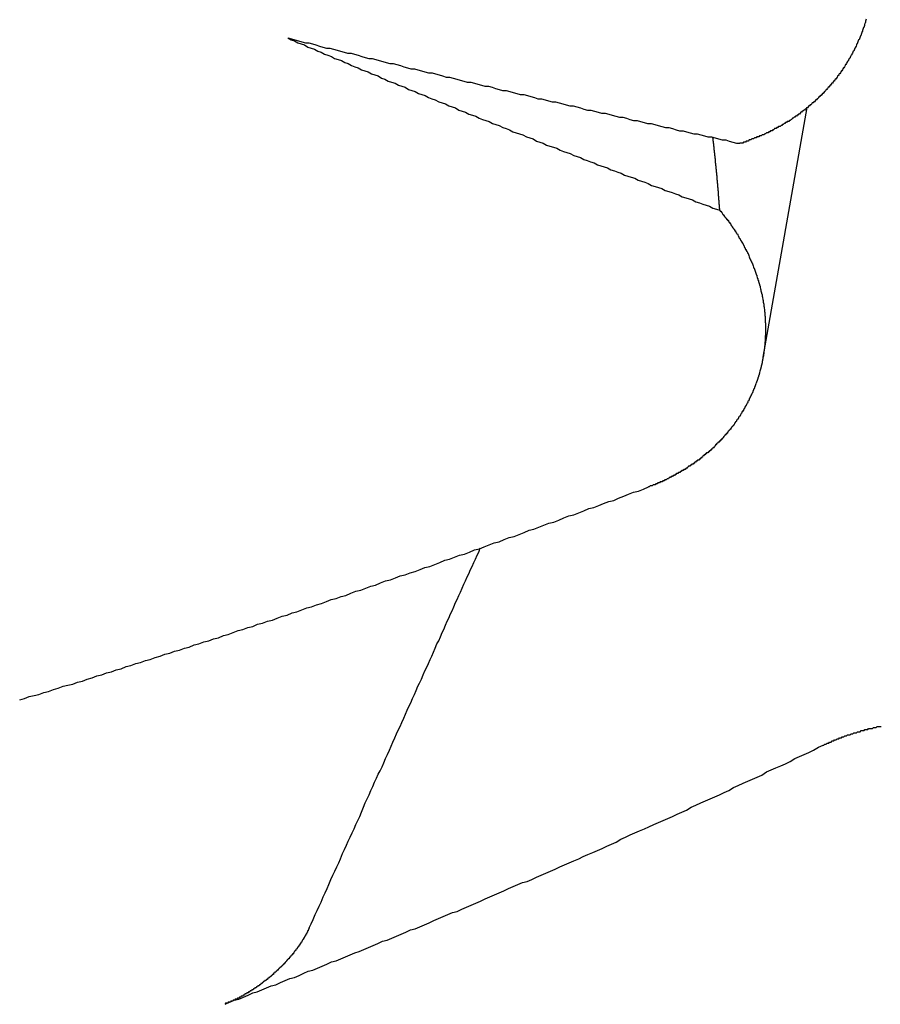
# Model space of a CAD drawing. Extents: x 1107 to 4046, y 937 to 3355.
# Tile 362 of 656: x 2135.299 to 2136.133, y 2668.244 to 2669.198. Entities that reach past the tile are written whole.
import ezdxf

# ---------------------------------------------------------------- set-up
doc = ezdxf.new("R2010")
doc.units = 0
doc.layers.add('KF_VIDA_L___C_REAR', color=7, linetype='CONTINUOUS')

# ---------------------------------------------------------------- blocks, each defined once
blk = doc.blocks.new('KF_VIDA_L___C_REAR')
at = {"layer": 'KF_VIDA_L___C_REAR'}
blk.add_line((-50.959545, 979.657721), (-50.916778, 979.899313), dxfattribs=at)
for points in [[(-50.8597, 979.985, 0), (-50.8599, 979.984, 0), (-50.8602, 979.983, 0), (-50.8604, 979.982, 0), (-50.8607, 979.981, 0), (-50.8609, 979.981, 0), (-50.8612, 979.98, 0), (-50.8614, 979.979, 0), (-50.8617, 979.978, 0), (-50.862, 979.977, 0), (-50.8623, 979.977, 0), (-50.8625, 979.976, 0), (-50.8628, 979.975, 0), (-50.8631, 979.974, 0), (-50.8634, 979.973, 0), (-50.8637, 979.973, 0), (-50.864, 979.972, 0), (-50.8643, 979.971, 0), (-50.8647, 979.97, 0), (-50.865, 979.969, 0), (-50.8653, 979.969, 0), (-50.8656, 979.968, 0), (-50.8659, 979.967, 0), (-50.8663, 979.966, 0), (-50.8666, 979.965, 0), (-50.867, 979.965, 0), (-50.8673, 979.964, 0), (-50.8677, 979.963, 0), (-50.868, 979.962, 0), (-50.8684, 979.961, 0), (-50.8688, 979.961, 0), (-50.8691, 979.96, 0), (-50.8695, 979.959, 0), (-50.8699, 979.958, 0), (-50.8703, 979.957, 0), (-50.8706, 979.957, 0), (-50.871, 979.956, 0), (-50.8714, 979.955, 0), (-50.8718, 979.954, 0), (-50.8722, 979.954, 0), (-50.8727, 979.953, 0), (-50.8731, 979.952, 0), (-50.8735, 979.951, 0), (-50.8739, 979.95, 0), (-50.8743, 979.95, 0), (-50.8748, 979.949, 0), (-50.8752, 979.948, 0), (-50.8756, 979.947, 0), (-50.8761, 979.947, 0), (-50.8765, 979.946, 0), (-50.877, 979.945, 0), (-50.8774, 979.944, 0), (-50.8779, 979.944, 0), (-50.8783, 979.943, 0), (-50.8788, 979.942, 0), (-50.8793, 979.941, 0), (-50.8798, 979.941, 0), (-50.8802, 979.94, 0), (-50.8807, 979.939, 0), (-50.8812, 979.938, 0), (-50.8817, 979.938, 0), (-50.8822, 979.937, 0), (-50.8827, 979.936, 0), (-50.8832, 979.935, 0), (-50.8837, 979.935, 0), (-50.8842, 979.934, 0), (-50.8847, 979.933, 0), (-50.8853, 979.932, 0), (-50.8858, 979.932, 0), (-50.8863, 979.931, 0), (-50.8869, 979.93, 0), (-50.8874, 979.93, 0), (-50.8879, 979.929, 0), (-50.8885, 979.928, 0), (-50.889, 979.927, 0), (-50.8896, 979.927, 0), (-50.8901, 979.926, 0), (-50.8907, 979.925, 0), (-50.8913, 979.925, 0), (-50.8918, 979.924, 0), (-50.8924, 979.923, 0), (-50.893, 979.923, 0), (-50.8936, 979.922, 0), (-50.8941, 979.921, 0), (-50.8947, 979.921, 0), (-50.8953, 979.92, 0), (-50.8959, 979.919, 0), (-50.8965, 979.919, 0), (-50.8971, 979.918, 0), (-50.8977, 979.917, 0), (-50.8983, 979.917, 0), (-50.8989, 979.916, 0), (-50.8996, 979.915, 0), (-50.9002, 979.915, 0), (-50.9008, 979.914, 0), (-50.9014, 979.913, 0), (-50.9021, 979.913, 0), (-50.9027, 979.912, 0), (-50.9033, 979.911, 0), (-50.904, 979.911, 0), (-50.9046, 979.91, 0), (-50.9053, 979.91, 0), (-50.9059, 979.909, 0), (-50.9066, 979.908, 0), (-50.9072, 979.908, 0), (-50.9079, 979.907, 0), (-50.9085, 979.907, 0), (-50.9092, 979.906, 0), (-50.9099, 979.905, 0), (-50.9105, 979.905, 0), (-50.9112, 979.904, 0), (-50.9119, 979.904, 0), (-50.9125, 979.903, 0), (-50.9132, 979.902, 0), (-50.9139, 979.902, 0), (-50.9146, 979.901, 0), (-50.9153, 979.901, 0), (-50.916, 979.9, 0), (-50.9167, 979.899, 0), (-50.9174, 979.899, 0), (-50.9181, 979.898, 0), (-50.9188, 979.898, 0), (-50.9195, 979.897, 0), (-50.9202, 979.897, 0), (-50.9209, 979.896, 0), (-50.9216, 979.896, 0), (-50.9223, 979.895, 0), (-50.923, 979.895, 0), (-50.9237, 979.894, 0), (-50.9244, 979.893, 0), (-50.9252, 979.893, 0), (-50.9259, 979.892, 0), (-50.9266, 979.892, 0), (-50.9273, 979.891, 0), (-50.9281, 979.891, 0), (-50.9288, 979.89, 0), (-50.9295, 979.89, 0), (-50.9303, 979.889, 0), (-50.931, 979.889, 0), (-50.9317, 979.888, 0), (-50.9325, 979.888, 0), (-50.9332, 979.887, 0), (-50.934, 979.887, 0), (-50.9347, 979.886, 0), (-50.9355, 979.886, 0), (-50.9362, 979.886, 0), (-50.937, 979.885, 0), (-50.9377, 979.885, 0), (-50.9385, 979.884, 0), (-50.9392, 979.884, 0), (-50.94, 979.883, 0), (-50.9407, 979.883, 0), (-50.9415, 979.882, 0), (-50.9422, 979.882, 0), (-50.943, 979.881, 0), (-50.9438, 979.881, 0), (-50.9445, 979.881, 0), (-50.9453, 979.88, 0), (-50.9461, 979.88, 0), (-50.9468, 979.879, 0), (-50.9476, 979.879, 0), (-50.9484, 979.879, 0), (-50.9492, 979.878, 0), (-50.95, 979.878, 0), (-50.9507, 979.877, 0), (-50.9515, 979.877, 0), (-50.9523, 979.877, 0), (-50.9531, 979.876, 0), (-50.9539, 979.876, 0), (-50.9547, 979.875, 0), (-50.9555, 979.875, 0), (-50.9564, 979.875, 0), (-50.9572, 979.874, 0), (-50.958, 979.874, 0), (-50.9588, 979.873, 0), (-50.9596, 979.873, 0), (-50.9605, 979.873, 0), (-50.9613, 979.872, 0), (-50.9621, 979.872, 0), (-50.9629, 979.872, 0), (-50.9638, 979.871, 0), (-50.9646, 979.871, 0), (-50.9655, 979.871, 0), (-50.9663, 979.87, 0), (-50.9672, 979.87, 0), (-50.968, 979.87, 0), (-50.9689, 979.869, 0), (-50.9697, 979.869, 0), (-50.9706, 979.869, 0), (-50.9715, 979.868, 0), (-50.9723, 979.868, 0), (-50.9732, 979.868, 0), (-50.9741, 979.867, 0), (-50.9749, 979.867, 0), (-50.9758, 979.867, 0), (-50.9767, 979.866, 0), (-50.9776, 979.866, 0), (-50.9784, 979.866, 0), (-50.9793, 979.865, 0), (-50.9802, 979.865, 0), (-50.9811, 979.865, 0), (-50.982, 979.865, 0)], [(-51.4199, 979.967, 0), (-51.4166, 979.965, 0), (-51.4134, 979.964, 0), (-51.4102, 979.962, 0), (-51.4069, 979.961, 0), (-51.4037, 979.96, 0), (-51.4005, 979.958, 0), (-51.3972, 979.957, 0), (-51.394, 979.956, 0), (-51.3908, 979.954, 0), (-51.3875, 979.953, 0), (-51.3843, 979.951, 0), (-51.3811, 979.95, 0), (-51.3778, 979.949, 0), (-51.3746, 979.947, 0), (-51.3713, 979.946, 0), (-51.3681, 979.945, 0), (-51.3648, 979.943, 0), (-51.3616, 979.942, 0), (-51.3584, 979.94, 0), (-51.3551, 979.939, 0), (-51.3519, 979.938, 0), (-51.3486, 979.936, 0), (-51.3454, 979.935, 0), (-51.3421, 979.934, 0), (-51.3389, 979.932, 0), (-51.3356, 979.931, 0), (-51.3324, 979.93, 0), (-51.3291, 979.928, 0), (-51.3259, 979.927, 0), (-51.3226, 979.925, 0), (-51.3194, 979.924, 0), (-51.3161, 979.923, 0), (-51.3129, 979.921, 0), (-51.3096, 979.92, 0), (-51.3064, 979.919, 0), (-51.3031, 979.917, 0), (-51.2999, 979.916, 0), (-51.2966, 979.915, 0), (-51.2934, 979.913, 0), (-51.2901, 979.912, 0), (-51.2869, 979.911, 0), (-51.2836, 979.909, 0), (-51.2803, 979.908, 0), (-51.2771, 979.907, 0), (-51.2738, 979.905, 0), (-51.2706, 979.904, 0), (-51.2673, 979.903, 0), (-51.264, 979.901, 0), (-51.2608, 979.9, 0), (-51.2575, 979.899, 0), (-51.2543, 979.897, 0), (-51.251, 979.896, 0), (-51.2477, 979.895, 0), (-51.2445, 979.893, 0), (-51.2412, 979.892, 0), (-51.2379, 979.891, 0), (-51.2347, 979.889, 0), (-51.2314, 979.888, 0), (-51.2281, 979.887, 0), (-51.2249, 979.886, 0), (-51.2216, 979.884, 0), (-51.2183, 979.883, 0), (-51.2151, 979.882, 0), (-51.2118, 979.88, 0), (-51.2085, 979.879, 0), (-51.2053, 979.878, 0), (-51.202, 979.876, 0), (-51.1987, 979.875, 0), (-51.1955, 979.874, 0), (-51.1922, 979.873, 0), (-51.1889, 979.871, 0), (-51.1856, 979.87, 0), (-51.1824, 979.869, 0), (-51.1791, 979.867, 0), (-51.1758, 979.866, 0), (-51.1725, 979.865, 0), (-51.1693, 979.863, 0), (-51.166, 979.862, 0), (-51.1627, 979.861, 0), (-51.1594, 979.86, 0), (-51.1562, 979.858, 0), (-51.1529, 979.857, 0), (-51.1496, 979.856, 0), (-51.1463, 979.855, 0), (-51.143, 979.853, 0), (-51.1398, 979.852, 0), (-51.1365, 979.851, 0), (-51.1332, 979.849, 0), (-51.1299, 979.848, 0), (-51.1266, 979.847, 0), (-51.1233, 979.846, 0), (-51.1201, 979.844, 0), (-51.1168, 979.843, 0), (-51.1135, 979.842, 0), (-51.1102, 979.841, 0), (-51.1069, 979.839, 0), (-51.1036, 979.838, 0), (-51.1004, 979.837, 0), (-51.0971, 979.836, 0), (-51.0938, 979.834, 0), (-51.0905, 979.833, 0), (-51.0872, 979.832, 0), (-51.0839, 979.831, 0), (-51.0806, 979.829, 0), (-51.0773, 979.828, 0), (-51.074, 979.827, 0), (-51.0708, 979.826, 0), (-51.0675, 979.824, 0), (-51.0642, 979.823, 0), (-51.0609, 979.822, 0), (-51.0576, 979.821, 0), (-51.0543, 979.819, 0), (-51.051, 979.818, 0), (-51.0477, 979.817, 0), (-51.0444, 979.816, 0), (-51.0411, 979.815, 0), (-51.0378, 979.813, 0), (-51.0345, 979.812, 0), (-51.0312, 979.811, 0), (-51.0279, 979.81, 0), (-51.0246, 979.808, 0), (-51.0213, 979.807, 0), (-51.018, 979.806, 0), (-51.0147, 979.805, 0), (-51.0114, 979.804, 0), (-51.0081, 979.802, 0), (-51.0048, 979.801, 0), (-51.0015, 979.8, 0)], [(-51.4199, 979.967, 0), (-51.4165, 979.966, 0), (-51.4131, 979.965, 0), (-51.4097, 979.964, 0), (-51.4063, 979.963, 0), (-51.4029, 979.962, 0), (-51.3995, 979.962, 0), (-51.3961, 979.961, 0), (-51.3927, 979.96, 0), (-51.3893, 979.959, 0), (-51.3859, 979.958, 0), (-51.3825, 979.957, 0), (-51.3791, 979.957, 0), (-51.3757, 979.956, 0), (-51.3723, 979.955, 0), (-51.3689, 979.954, 0), (-51.3655, 979.953, 0), (-51.3621, 979.952, 0), (-51.3587, 979.952, 0), (-51.3553, 979.951, 0), (-51.3518, 979.95, 0), (-51.3484, 979.949, 0), (-51.345, 979.948, 0), (-51.3416, 979.947, 0), (-51.3382, 979.947, 0), (-51.3348, 979.946, 0), (-51.3314, 979.945, 0), (-51.328, 979.944, 0), (-51.3246, 979.943, 0), (-51.3212, 979.942, 0), (-51.3178, 979.942, 0), (-51.3144, 979.941, 0), (-51.3109, 979.94, 0), (-51.3075, 979.939, 0), (-51.3041, 979.938, 0), (-51.3007, 979.937, 0), (-51.2973, 979.937, 0), (-51.2939, 979.936, 0), (-51.2905, 979.935, 0), (-51.2871, 979.934, 0), (-51.2836, 979.933, 0), (-51.2802, 979.933, 0), (-51.2768, 979.932, 0), (-51.2734, 979.931, 0), (-51.27, 979.93, 0), (-51.2666, 979.929, 0), (-51.2632, 979.929, 0), (-51.2597, 979.928, 0), (-51.2563, 979.927, 0), (-51.2529, 979.926, 0), (-51.2495, 979.925, 0), (-51.2461, 979.924, 0), (-51.2427, 979.924, 0), (-51.2392, 979.923, 0), (-51.2358, 979.922, 0), (-51.2324, 979.921, 0), (-51.229, 979.92, 0), (-51.2256, 979.92, 0), (-51.2221, 979.919, 0), (-51.2187, 979.918, 0), (-51.2153, 979.917, 0), (-51.2119, 979.916, 0), (-51.2085, 979.916, 0), (-51.205, 979.915, 0), (-51.2016, 979.914, 0), (-51.1982, 979.913, 0), (-51.1948, 979.912, 0), (-51.1913, 979.912, 0), (-51.1879, 979.911, 0), (-51.1845, 979.91, 0), (-51.1811, 979.909, 0), (-51.1777, 979.908, 0), (-51.1742, 979.908, 0), (-51.1708, 979.907, 0), (-51.1674, 979.906, 0), (-51.164, 979.905, 0), (-51.1605, 979.905, 0), (-51.1571, 979.904, 0), (-51.1537, 979.903, 0), (-51.1502, 979.902, 0), (-51.1468, 979.901, 0), (-51.1434, 979.901, 0), (-51.14, 979.9, 0), (-51.1365, 979.899, 0), (-51.1331, 979.898, 0), (-51.1297, 979.897, 0), (-51.1263, 979.897, 0), (-51.1228, 979.896, 0), (-51.1194, 979.895, 0), (-51.116, 979.894, 0), (-51.1125, 979.894, 0), (-51.1091, 979.893, 0), (-51.1057, 979.892, 0), (-51.1022, 979.891, 0), (-51.0988, 979.89, 0), (-51.0954, 979.89, 0), (-51.092, 979.889, 0), (-51.0885, 979.888, 0), (-51.0851, 979.887, 0), (-51.0817, 979.887, 0), (-51.0782, 979.886, 0), (-51.0748, 979.885, 0), (-51.0714, 979.884, 0), (-51.0679, 979.884, 0), (-51.0645, 979.883, 0), (-51.0611, 979.882, 0), (-51.0576, 979.881, 0), (-51.0542, 979.88, 0), (-51.0508, 979.88, 0), (-51.0473, 979.879, 0), (-51.0439, 979.878, 0), (-51.0404, 979.877, 0), (-51.037, 979.877, 0), (-51.0336, 979.876, 0), (-51.0301, 979.875, 0), (-51.0267, 979.874, 0), (-51.0233, 979.874, 0), (-51.0198, 979.873, 0), (-51.0164, 979.872, 0), (-51.013, 979.871, 0), (-51.0095, 979.871, 0), (-51.0061, 979.87, 0), (-51.0026, 979.869, 0), (-50.9992, 979.868, 0), (-50.9958, 979.868, 0), (-50.9923, 979.867, 0), (-50.9889, 979.866, 0), (-50.9854, 979.865, 0), (-50.982, 979.865, 0)], [(-51.0015, 979.8, 0), (-51.0016, 979.801, 0), (-51.0016, 979.801, 0), (-51.0017, 979.802, 0), (-51.0017, 979.802, 0), (-51.0018, 979.803, 0), (-51.0018, 979.803, 0), (-51.0018, 979.804, 0), (-51.0019, 979.805, 0), (-51.0019, 979.805, 0), (-51.002, 979.806, 0), (-51.002, 979.806, 0), (-51.002, 979.807, 0), (-51.0021, 979.807, 0), (-51.0021, 979.808, 0), (-51.0022, 979.809, 0), (-51.0022, 979.809, 0), (-51.0023, 979.81, 0), (-51.0023, 979.81, 0), (-51.0023, 979.811, 0), (-51.0024, 979.811, 0), (-51.0024, 979.812, 0), (-51.0025, 979.813, 0), (-51.0025, 979.813, 0), (-51.0026, 979.814, 0), (-51.0026, 979.814, 0), (-51.0027, 979.815, 0), (-51.0027, 979.815, 0), (-51.0027, 979.816, 0), (-51.0028, 979.817, 0), (-51.0028, 979.817, 0), (-51.0029, 979.818, 0), (-51.0029, 979.818, 0), (-51.003, 979.819, 0), (-51.003, 979.819, 0), (-51.0031, 979.82, 0), (-51.0031, 979.82, 0), (-51.0032, 979.821, 0), (-51.0032, 979.822, 0), (-51.0033, 979.822, 0), (-51.0033, 979.823, 0), (-51.0034, 979.823, 0), (-51.0034, 979.824, 0), (-51.0035, 979.824, 0), (-51.0035, 979.825, 0), (-51.0035, 979.826, 0), (-51.0036, 979.826, 0), (-51.0036, 979.827, 0), (-51.0037, 979.827, 0), (-51.0037, 979.828, 0), (-51.0038, 979.828, 0), (-51.0038, 979.829, 0), (-51.0039, 979.829, 0), (-51.0039, 979.83, 0), (-51.004, 979.831, 0), (-51.004, 979.831, 0), (-51.0041, 979.832, 0), (-51.0041, 979.832, 0), (-51.0042, 979.833, 0), (-51.0042, 979.833, 0), (-51.0043, 979.834, 0), (-51.0043, 979.834, 0), (-51.0044, 979.835, 0), (-51.0044, 979.835, 0), (-51.0045, 979.836, 0), (-51.0046, 979.837, 0), (-51.0046, 979.837, 0), (-51.0047, 979.838, 0), (-51.0047, 979.838, 0), (-51.0048, 979.839, 0), (-51.0048, 979.839, 0), (-51.0049, 979.84, 0), (-51.0049, 979.84, 0), (-51.005, 979.841, 0), (-51.005, 979.842, 0), (-51.0051, 979.842, 0), (-51.0051, 979.843, 0), (-51.0052, 979.843, 0), (-51.0052, 979.844, 0), (-51.0053, 979.844, 0), (-51.0053, 979.845, 0), (-51.0054, 979.845, 0), (-51.0055, 979.846, 0), (-51.0055, 979.846, 0), (-51.0056, 979.847, 0), (-51.0056, 979.847, 0), (-51.0057, 979.848, 0), (-51.0057, 979.849, 0), (-51.0058, 979.849, 0), (-51.0058, 979.85, 0), (-51.0059, 979.85, 0), (-51.006, 979.851, 0), (-51.006, 979.851, 0), (-51.0061, 979.852, 0), (-51.0061, 979.852, 0), (-51.0062, 979.853, 0), (-51.0062, 979.853, 0), (-51.0063, 979.854, 0), (-51.0064, 979.854, 0), (-51.0064, 979.855, 0), (-51.0065, 979.856, 0), (-51.0065, 979.856, 0), (-51.0066, 979.857, 0), (-51.0066, 979.857, 0), (-51.0067, 979.858, 0), (-51.0068, 979.858, 0), (-51.0068, 979.859, 0), (-51.0069, 979.859, 0), (-51.0069, 979.86, 0), (-51.007, 979.86, 0), (-51.0071, 979.861, 0), (-51.0071, 979.861, 0), (-51.0072, 979.862, 0), (-51.0072, 979.862, 0), (-51.0073, 979.863, 0), (-51.0074, 979.864, 0), (-51.0074, 979.864, 0), (-51.0075, 979.865, 0), (-51.0075, 979.865, 0), (-51.0076, 979.866, 0), (-51.0077, 979.866, 0), (-51.0077, 979.867, 0), (-51.0078, 979.867, 0), (-51.0079, 979.868, 0), (-51.0079, 979.868, 0), (-51.008, 979.869, 0), (-51.008, 979.869, 0), (-51.0081, 979.87, 0), (-51.0082, 979.87, 0)], [(-51.0015, 979.8, 0), (-51.001, 979.799, 0), (-51.0005, 979.799, 0), (-51, 979.798, 0), (-50.9995, 979.798, 0), (-50.9991, 979.797, 0), (-50.9986, 979.796, 0), (-50.9981, 979.796, 0), (-50.9976, 979.795, 0), (-50.9971, 979.794, 0), (-50.9966, 979.794, 0), (-50.9962, 979.793, 0), (-50.9957, 979.793, 0), (-50.9952, 979.792, 0), (-50.9948, 979.791, 0), (-50.9943, 979.791, 0), (-50.9938, 979.79, 0), (-50.9934, 979.79, 0), (-50.9929, 979.789, 0), (-50.9925, 979.788, 0), (-50.992, 979.788, 0), (-50.9916, 979.787, 0), (-50.9911, 979.787, 0), (-50.9907, 979.786, 0), (-50.9903, 979.785, 0), (-50.9898, 979.785, 0), (-50.9894, 979.784, 0), (-50.989, 979.783, 0), (-50.9886, 979.783, 0), (-50.9881, 979.782, 0), (-50.9877, 979.782, 0), (-50.9873, 979.781, 0), (-50.9869, 979.78, 0), (-50.9865, 979.78, 0), (-50.9861, 979.779, 0), (-50.9857, 979.778, 0), (-50.9853, 979.778, 0), (-50.9849, 979.777, 0), (-50.9845, 979.777, 0), (-50.9841, 979.776, 0), (-50.9837, 979.775, 0), (-50.9833, 979.775, 0), (-50.983, 979.774, 0), (-50.9826, 979.773, 0), (-50.9822, 979.773, 0), (-50.9818, 979.772, 0), (-50.9814, 979.771, 0), (-50.9811, 979.771, 0), (-50.9807, 979.77, 0), (-50.9803, 979.769, 0), (-50.98, 979.769, 0), (-50.9796, 979.768, 0), (-50.9792, 979.768, 0), (-50.9789, 979.767, 0), (-50.9785, 979.766, 0), (-50.9782, 979.766, 0), (-50.9778, 979.765, 0), (-50.9775, 979.764, 0), (-50.9771, 979.764, 0), (-50.9768, 979.763, 0), (-50.9765, 979.762, 0), (-50.9761, 979.762, 0), (-50.9758, 979.761, 0), (-50.9754, 979.76, 0), (-50.9751, 979.76, 0), (-50.9748, 979.759, 0), (-50.9745, 979.758, 0), (-50.9741, 979.758, 0), (-50.9738, 979.757, 0), (-50.9735, 979.756, 0), (-50.9732, 979.755, 0), (-50.9729, 979.755, 0), (-50.9726, 979.754, 0), (-50.9723, 979.753, 0), (-50.972, 979.753, 0), (-50.9717, 979.752, 0), (-50.9714, 979.751, 0), (-50.9711, 979.751, 0), (-50.9708, 979.75, 0), (-50.9705, 979.749, 0), (-50.9702, 979.749, 0), (-50.9699, 979.748, 0), (-50.9696, 979.747, 0), (-50.9693, 979.746, 0), (-50.9691, 979.746, 0), (-50.9688, 979.745, 0), (-50.9685, 979.744, 0), (-50.9682, 979.744, 0), (-50.968, 979.743, 0), (-50.9677, 979.742, 0), (-50.9675, 979.742, 0), (-50.9672, 979.741, 0), (-50.967, 979.74, 0), (-50.9667, 979.739, 0), (-50.9665, 979.739, 0), (-50.9662, 979.738, 0), (-50.966, 979.737, 0), (-50.9657, 979.737, 0), (-50.9655, 979.736, 0), (-50.9653, 979.735, 0), (-50.965, 979.734, 0), (-50.9648, 979.734, 0), (-50.9646, 979.733, 0), (-50.9644, 979.732, 0), (-50.9641, 979.732, 0), (-50.9639, 979.731, 0), (-50.9637, 979.73, 0), (-50.9635, 979.729, 0), (-50.9633, 979.729, 0), (-50.9631, 979.728, 0), (-50.9629, 979.727, 0), (-50.9627, 979.727, 0), (-50.9625, 979.726, 0), (-50.9623, 979.725, 0), (-50.9622, 979.724, 0), (-50.962, 979.724, 0), (-50.9618, 979.723, 0), (-50.9616, 979.722, 0), (-50.9614, 979.721, 0), (-50.9613, 979.721, 0), (-50.9611, 979.72, 0), (-50.961, 979.719, 0), (-50.9608, 979.719, 0), (-50.9606, 979.718, 0), (-50.9605, 979.717, 0), (-50.9603, 979.716, 0), (-50.9602, 979.716, 0), (-50.9601, 979.715, 0), (-50.9599, 979.714, 0), (-50.9598, 979.713, 0), (-50.9596, 979.713, 0), (-50.9595, 979.712, 0), (-50.9594, 979.711, 0), (-50.9593, 979.71, 0), (-50.9592, 979.71, 0), (-50.959, 979.709, 0), (-50.9589, 979.708, 0), (-50.9588, 979.708, 0), (-50.9587, 979.707, 0), (-50.9586, 979.706, 0), (-50.9585, 979.705, 0), (-50.9584, 979.705, 0), (-50.9583, 979.704, 0), (-50.9583, 979.703, 0), (-50.9582, 979.702, 0), (-50.9581, 979.702, 0), (-50.958, 979.701, 0), (-50.958, 979.7, 0), (-50.9579, 979.699, 0), (-50.9578, 979.699, 0), (-50.9578, 979.698, 0), (-50.9577, 979.697, 0), (-50.9576, 979.697, 0), (-50.9576, 979.696, 0), (-50.9575, 979.695, 0), (-50.9575, 979.694, 0), (-50.9575, 979.694, 0), (-50.9574, 979.693, 0), (-50.9574, 979.692, 0), (-50.9574, 979.691, 0), (-50.9573, 979.691, 0), (-50.9573, 979.69, 0), (-50.9573, 979.689, 0), (-50.9573, 979.688, 0), (-50.9573, 979.688, 0), (-50.9572, 979.687, 0), (-50.9572, 979.686, 0), (-50.9572, 979.686, 0), (-50.9572, 979.685, 0), (-50.9572, 979.684, 0), (-50.9572, 979.683, 0), (-50.9572, 979.683, 0), (-50.9573, 979.682, 0), (-50.9573, 979.681, 0), (-50.9573, 979.681, 0), (-50.9573, 979.68, 0), (-50.9573, 979.679, 0), (-50.9574, 979.678, 0), (-50.9574, 979.678, 0), (-50.9574, 979.677, 0), (-50.9575, 979.676, 0), (-50.9575, 979.675, 0), (-50.9576, 979.675, 0), (-50.9576, 979.674, 0), (-50.9577, 979.673, 0), (-50.9577, 979.673, 0), (-50.9578, 979.672, 0), (-50.9578, 979.671, 0), (-50.9579, 979.67, 0), (-50.958, 979.67, 0), (-50.958, 979.669, 0), (-50.9581, 979.668, 0), (-50.9582, 979.668, 0), (-50.9583, 979.667, 0), (-50.9583, 979.666, 0), (-50.9584, 979.665, 0), (-50.9585, 979.665, 0), (-50.9586, 979.664, 0), (-50.9587, 979.663, 0), (-50.9588, 979.663, 0), (-50.9589, 979.662, 0), (-50.959, 979.661, 0), (-50.9591, 979.661, 0), (-50.9592, 979.66, 0), (-50.9593, 979.659, 0), (-50.9594, 979.658, 0), (-50.9596, 979.658, 0), (-50.9597, 979.657, 0), (-50.9598, 979.656, 0), (-50.9599, 979.656, 0), (-50.9601, 979.655, 0), (-50.9602, 979.654, 0), (-50.9603, 979.654, 0), (-50.9605, 979.653, 0), (-50.9606, 979.652, 0), (-50.9608, 979.652, 0), (-50.9609, 979.651, 0), (-50.9611, 979.65, 0), (-50.9612, 979.65, 0), (-50.9614, 979.649, 0), (-50.9615, 979.648, 0), (-50.9617, 979.648, 0), (-50.9619, 979.647, 0), (-50.962, 979.646, 0), (-50.9622, 979.646, 0), (-50.9624, 979.645, 0), (-50.9626, 979.644, 0), (-50.9628, 979.644, 0), (-50.9629, 979.643, 0), (-50.9631, 979.642, 0), (-50.9633, 979.642, 0), (-50.9635, 979.641, 0), (-50.9637, 979.64, 0), (-50.9639, 979.64, 0), (-50.9641, 979.639, 0), (-50.9643, 979.638, 0), (-50.9645, 979.638, 0), (-50.9647, 979.637, 0), (-50.9649, 979.636, 0), (-50.9651, 979.636, 0), (-50.9654, 979.635, 0), (-50.9656, 979.634, 0), (-50.9658, 979.634, 0), (-50.9661, 979.633, 0), (-50.9663, 979.633, 0), (-50.9665, 979.632, 0), (-50.9668, 979.631, 0), (-50.967, 979.631, 0), (-50.9673, 979.63, 0), (-50.9675, 979.629, 0), (-50.9678, 979.629, 0), (-50.968, 979.628, 0), (-50.9683, 979.627, 0), (-50.9685, 979.627, 0), (-50.9688, 979.626, 0), (-50.9691, 979.625, 0), (-50.9694, 979.625, 0), (-50.9696, 979.624, 0), (-50.9699, 979.623, 0), (-50.9702, 979.623, 0), (-50.9705, 979.622, 0), (-50.9708, 979.622, 0), (-50.9711, 979.621, 0), (-50.9714, 979.62, 0), (-50.9717, 979.62, 0), (-50.972, 979.619, 0), (-50.9723, 979.618, 0), (-50.9726, 979.618, 0), (-50.9729, 979.617, 0), (-50.9732, 979.616, 0), (-50.9735, 979.616, 0), (-50.9738, 979.615, 0), (-50.9742, 979.615, 0), (-50.9745, 979.614, 0), (-50.9748, 979.613, 0), (-50.9751, 979.613, 0), (-50.9755, 979.612, 0), (-50.9758, 979.611, 0), (-50.9762, 979.611, 0), (-50.9765, 979.61, 0), (-50.9769, 979.61, 0), (-50.9772, 979.609, 0), (-50.9776, 979.608, 0), (-50.9779, 979.608, 0), (-50.9783, 979.607, 0), (-50.9787, 979.606, 0), (-50.979, 979.606, 0), (-50.9794, 979.605, 0), (-50.9798, 979.605, 0), (-50.9801, 979.604, 0), (-50.9805, 979.603, 0), (-50.9809, 979.603, 0), (-50.9813, 979.602, 0), (-50.9817, 979.601, 0), (-50.9821, 979.601, 0), (-50.9825, 979.6, 0), (-50.9829, 979.6, 0), (-50.9833, 979.599, 0), (-50.9837, 979.598, 0), (-50.9841, 979.598, 0), (-50.9845, 979.597, 0), (-50.9849, 979.597, 0), (-50.9853, 979.596, 0), (-50.9857, 979.595, 0), (-50.9862, 979.595, 0), (-50.9866, 979.594, 0), (-50.987, 979.594, 0), (-50.9874, 979.593, 0), (-50.9879, 979.592, 0), (-50.9883, 979.592, 0), (-50.9887, 979.591, 0), (-50.9892, 979.591, 0), (-50.9896, 979.59, 0), (-50.9901, 979.59, 0), (-50.9905, 979.589, 0), (-50.991, 979.588, 0), (-50.9914, 979.588, 0), (-50.9919, 979.587, 0), (-50.9924, 979.587, 0), (-50.9928, 979.586, 0), (-50.9933, 979.586, 0), (-50.9938, 979.585, 0), (-50.9943, 979.584, 0), (-50.9947, 979.584, 0), (-50.9952, 979.583, 0), (-50.9957, 979.583, 0), (-50.9962, 979.582, 0), (-50.9967, 979.582, 0), (-50.9972, 979.581, 0), (-50.9977, 979.581, 0), (-50.9982, 979.58, 0), (-50.9987, 979.579, 0), (-50.9992, 979.579, 0), (-50.9997, 979.578, 0), (-51.0002, 979.578, 0), (-51.0007, 979.577, 0), (-51.0012, 979.577, 0), (-51.0017, 979.576, 0), (-51.0022, 979.576, 0), (-51.0028, 979.575, 0), (-51.0033, 979.575, 0), (-51.0038, 979.574, 0), (-51.0043, 979.574, 0), (-51.0049, 979.573, 0), (-51.0054, 979.573, 0), (-51.0059, 979.572, 0), (-51.0065, 979.571, 0), (-51.007, 979.571, 0), (-51.0076, 979.57, 0), (-51.0081, 979.57, 0), (-51.0087, 979.569, 0), (-51.0092, 979.569, 0), (-51.0098, 979.568, 0), (-51.0103, 979.568, 0), (-51.0109, 979.567, 0), (-51.0115, 979.567, 0), (-51.012, 979.566, 0), (-51.0126, 979.566, 0), (-51.0132, 979.565, 0), (-51.0137, 979.565, 0), (-51.0143, 979.565, 0), (-51.0149, 979.564, 0), (-51.0155, 979.564, 0), (-51.016, 979.563, 0), (-51.0166, 979.563, 0), (-51.0172, 979.562, 0), (-51.0178, 979.562, 0), (-51.0184, 979.561, 0), (-51.019, 979.561, 0), (-51.0196, 979.56, 0), (-51.0202, 979.56, 0), (-51.0207, 979.559, 0), (-51.0213, 979.559, 0), (-51.0219, 979.558, 0), (-51.0225, 979.558, 0), (-51.0232, 979.558, 0), (-51.0238, 979.557, 0), (-51.0244, 979.557, 0), (-51.025, 979.556, 0), (-51.0256, 979.556, 0), (-51.0262, 979.555, 0), (-51.0268, 979.555, 0), (-51.0274, 979.554, 0), (-51.0281, 979.554, 0), (-51.0287, 979.554, 0), (-51.0293, 979.553, 0), (-51.0299, 979.553, 0), (-51.0305, 979.552, 0), (-51.0312, 979.552, 0), (-51.0318, 979.552, 0), (-51.0324, 979.551, 0), (-51.0331, 979.551, 0), (-51.0337, 979.55, 0), (-51.0343, 979.55, 0), (-51.035, 979.549, 0), (-51.0356, 979.549, 0), (-51.0362, 979.549, 0), (-51.0369, 979.548, 0), (-51.0375, 979.548, 0), (-51.0382, 979.548, 0), (-51.0388, 979.547, 0), (-51.0395, 979.547, 0), (-51.0401, 979.546, 0), (-51.0408, 979.546, 0), (-51.0414, 979.546, 0), (-51.0421, 979.545, 0), (-51.0427, 979.545, 0), (-51.0434, 979.545, 0), (-51.044, 979.544, 0), (-51.0447, 979.544, 0), (-51.0453, 979.543, 0), (-51.046, 979.543, 0), (-51.0466, 979.543, 0), (-51.0473, 979.542, 0), (-51.048, 979.542, 0), (-51.0486, 979.542, 0), (-51.0493, 979.541, 0), (-51.05, 979.541, 0), (-51.0506, 979.541, 0), (-51.0513, 979.54, 0), (-51.052, 979.54, 0), (-51.0526, 979.54, 0), (-51.0533, 979.539, 0), (-51.054, 979.539, 0), (-51.0546, 979.539, 0), (-51.0553, 979.538, 0), (-51.056, 979.538, 0), (-51.0566, 979.538, 0), (-51.0573, 979.537, 0), (-51.058, 979.537, 0), (-51.0587, 979.537, 0), (-51.0593, 979.537, 0), (-51.06, 979.536, 0), (-51.0607, 979.536, 0), (-51.0614, 979.536, 0), (-51.0621, 979.535, 0), (-51.0628, 979.535, 0), (-51.0634, 979.535, 0), (-51.0641, 979.534, 0), (-51.0648, 979.534, 0), (-51.0655, 979.534, 0), (-51.0662, 979.534, 0), (-51.0669, 979.533, 0), (-51.0676, 979.533, 0), (-51.0683, 979.533, 0), (-51.069, 979.533, 0), (-51.0698, 979.532, 0), (-51.0705, 979.532, 0)], [(-51.6797, 979.326, 0), (-51.6751, 979.327, 0), (-51.6704, 979.329, 0), (-51.6657, 979.33, 0), (-51.6611, 979.331, 0), (-51.6564, 979.333, 0), (-51.6517, 979.334, 0), (-51.647, 979.336, 0), (-51.6424, 979.337, 0), (-51.6377, 979.339, 0), (-51.633, 979.34, 0), (-51.6283, 979.341, 0), (-51.6236, 979.343, 0), (-51.6189, 979.344, 0), (-51.6143, 979.346, 0), (-51.6096, 979.347, 0), (-51.6049, 979.349, 0), (-51.6002, 979.35, 0), (-51.5955, 979.352, 0), (-51.5908, 979.353, 0), (-51.5861, 979.355, 0), (-51.5814, 979.356, 0), (-51.5767, 979.358, 0), (-51.572, 979.359, 0), (-51.5673, 979.361, 0), (-51.5626, 979.362, 0), (-51.5579, 979.364, 0), (-51.5532, 979.365, 0), (-51.5485, 979.367, 0), (-51.5437, 979.368, 0), (-51.539, 979.37, 0), (-51.5343, 979.371, 0), (-51.5296, 979.373, 0), (-51.5249, 979.374, 0), (-51.5202, 979.376, 0), (-51.5154, 979.377, 0), (-51.5107, 979.379, 0), (-51.506, 979.38, 0), (-51.5013, 979.382, 0), (-51.4965, 979.383, 0), (-51.4918, 979.385, 0), (-51.4871, 979.386, 0), (-51.4823, 979.388, 0), (-51.4776, 979.389, 0), (-51.4729, 979.391, 0), (-51.4681, 979.393, 0), (-51.4634, 979.394, 0), (-51.4587, 979.396, 0), (-51.4539, 979.397, 0), (-51.4492, 979.399, 0), (-51.4444, 979.4, 0), (-51.4397, 979.402, 0), (-51.4349, 979.403, 0), (-51.4302, 979.405, 0), (-51.4254, 979.407, 0), (-51.4207, 979.408, 0), (-51.4159, 979.41, 0), (-51.4112, 979.411, 0), (-51.4064, 979.413, 0), (-51.4017, 979.415, 0), (-51.3969, 979.416, 0), (-51.3922, 979.418, 0), (-51.3874, 979.419, 0), (-51.3826, 979.421, 0), (-51.3779, 979.423, 0), (-51.3731, 979.424, 0), (-51.3683, 979.426, 0), (-51.3636, 979.427, 0), (-51.3588, 979.429, 0), (-51.354, 979.431, 0), (-51.3493, 979.432, 0), (-51.3445, 979.434, 0), (-51.3397, 979.436, 0), (-51.335, 979.437, 0), (-51.3302, 979.439, 0), (-51.3254, 979.441, 0), (-51.3206, 979.442, 0), (-51.3158, 979.444, 0), (-51.3111, 979.446, 0), (-51.3063, 979.447, 0), (-51.3015, 979.449, 0), (-51.2967, 979.45, 0), (-51.2919, 979.452, 0), (-51.2871, 979.454, 0), (-51.2823, 979.455, 0), (-51.2775, 979.457, 0), (-51.2728, 979.459, 0), (-51.268, 979.461, 0), (-51.2632, 979.462, 0), (-51.2584, 979.464, 0), (-51.2536, 979.466, 0), (-51.2488, 979.467, 0), (-51.244, 979.469, 0), (-51.2392, 979.471, 0), (-51.2344, 979.472, 0), (-51.2296, 979.474, 0), (-51.2248, 979.476, 0), (-51.22, 979.478, 0), (-51.2152, 979.479, 0), (-51.2104, 979.481, 0), (-51.2055, 979.483, 0), (-51.2007, 979.484, 0), (-51.1959, 979.486, 0), (-51.1911, 979.488, 0), (-51.1863, 979.49, 0), (-51.1815, 979.491, 0), (-51.1767, 979.493, 0), (-51.1719, 979.495, 0), (-51.167, 979.497, 0), (-51.1622, 979.498, 0), (-51.1574, 979.5, 0), (-51.1526, 979.502, 0), (-51.1478, 979.504, 0), (-51.1429, 979.505, 0), (-51.1381, 979.507, 0), (-51.1333, 979.509, 0), (-51.1285, 979.511, 0), (-51.1236, 979.512, 0), (-51.1188, 979.514, 0), (-51.114, 979.516, 0), (-51.1091, 979.518, 0), (-51.1043, 979.519, 0), (-51.0995, 979.521, 0), (-51.0946, 979.523, 0), (-51.0898, 979.525, 0), (-51.085, 979.527, 0), (-51.0801, 979.528, 0), (-51.0753, 979.53, 0), (-51.0705, 979.532, 0)], [(-51.3993, 979.105, 0), (-51.3973, 979.109, 0), (-51.3954, 979.113, 0), (-51.3935, 979.118, 0), (-51.3915, 979.122, 0), (-51.3896, 979.126, 0), (-51.3877, 979.13, 0), (-51.3858, 979.135, 0), (-51.3839, 979.139, 0), (-51.382, 979.143, 0), (-51.3801, 979.147, 0), (-51.3782, 979.152, 0), (-51.3763, 979.156, 0), (-51.3744, 979.16, 0), (-51.3726, 979.164, 0), (-51.3707, 979.168, 0), (-51.3688, 979.172, 0), (-51.3669, 979.177, 0), (-51.3651, 979.181, 0), (-51.3632, 979.185, 0), (-51.3614, 979.189, 0), (-51.3595, 979.193, 0), (-51.3577, 979.197, 0), (-51.3558, 979.201, 0), (-51.354, 979.205, 0), (-51.3522, 979.209, 0), (-51.3503, 979.213, 0), (-51.3485, 979.217, 0), (-51.3467, 979.222, 0), (-51.3449, 979.226, 0), (-51.3431, 979.23, 0), (-51.3413, 979.234, 0), (-51.3395, 979.238, 0), (-51.3377, 979.242, 0), (-51.3359, 979.246, 0), (-51.3341, 979.25, 0), (-51.3323, 979.254, 0), (-51.3305, 979.257, 0), (-51.3287, 979.261, 0), (-51.3269, 979.265, 0), (-51.3252, 979.269, 0), (-51.3234, 979.273, 0), (-51.3216, 979.277, 0), (-51.3199, 979.281, 0), (-51.3181, 979.285, 0), (-51.3164, 979.289, 0), (-51.3146, 979.293, 0), (-51.3129, 979.297, 0), (-51.3111, 979.3, 0), (-51.3094, 979.304, 0), (-51.3077, 979.308, 0), (-51.3059, 979.312, 0), (-51.3042, 979.316, 0), (-51.3025, 979.32, 0), (-51.3008, 979.323, 0), (-51.2991, 979.327, 0), (-51.2974, 979.331, 0), (-51.2957, 979.335, 0), (-51.294, 979.339, 0), (-51.2923, 979.342, 0), (-51.2906, 979.346, 0), (-51.2889, 979.35, 0), (-51.2872, 979.354, 0), (-51.2855, 979.357, 0), (-51.2838, 979.361, 0), (-51.2821, 979.365, 0), (-51.2805, 979.368, 0), (-51.2788, 979.372, 0), (-51.2771, 979.376, 0), (-51.2755, 979.38, 0), (-51.2738, 979.383, 0), (-51.2722, 979.387, 0), (-51.2705, 979.391, 0), (-51.2689, 979.394, 0), (-51.2672, 979.398, 0), (-51.2656, 979.402, 0), (-51.2639, 979.405, 0), (-51.2623, 979.409, 0), (-51.2607, 979.412, 0), (-51.259, 979.416, 0), (-51.2574, 979.42, 0), (-51.2558, 979.423, 0), (-51.2542, 979.427, 0), (-51.2526, 979.43, 0), (-51.251, 979.434, 0), (-51.2494, 979.438, 0), (-51.2477, 979.441, 0), (-51.2461, 979.445, 0), (-51.2446, 979.448, 0), (-51.243, 979.452, 0), (-51.2414, 979.455, 0), (-51.2398, 979.459, 0), (-51.2382, 979.462, 0), (-51.2366, 979.466, 0), (-51.235, 979.469, 0), (-51.2335, 979.473, 0)], [(-50.9014, 979.282, 0), (-50.9007, 979.282, 0), (-50.8999, 979.283, 0), (-50.8991, 979.283, 0), (-50.8983, 979.283, 0), (-50.8975, 979.284, 0), (-50.8967, 979.284, 0), (-50.896, 979.284, 0), (-50.8952, 979.285, 0), (-50.8944, 979.285, 0), (-50.8936, 979.285, 0), (-50.8928, 979.286, 0), (-50.8919, 979.286, 0), (-50.8911, 979.286, 0), (-50.8903, 979.287, 0), (-50.8895, 979.287, 0), (-50.8887, 979.287, 0), (-50.8879, 979.288, 0), (-50.887, 979.288, 0), (-50.8862, 979.288, 0), (-50.8854, 979.289, 0), (-50.8845, 979.289, 0), (-50.8837, 979.289, 0), (-50.8828, 979.29, 0), (-50.882, 979.29, 0), (-50.8812, 979.29, 0), (-50.8803, 979.291, 0), (-50.8794, 979.291, 0), (-50.8786, 979.291, 0), (-50.8777, 979.292, 0), (-50.8769, 979.292, 0), (-50.876, 979.292, 0), (-50.8751, 979.292, 0), (-50.8743, 979.293, 0), (-50.8734, 979.293, 0), (-50.8725, 979.293, 0), (-50.8716, 979.294, 0), (-50.8708, 979.294, 0), (-50.8699, 979.294, 0), (-50.869, 979.294, 0), (-50.8681, 979.295, 0), (-50.8672, 979.295, 0), (-50.8663, 979.295, 0), (-50.8654, 979.295, 0), (-50.8645, 979.296, 0), (-50.8636, 979.296, 0), (-50.8627, 979.296, 0), (-50.8618, 979.296, 0), (-50.8609, 979.297, 0), (-50.86, 979.297, 0), (-50.8591, 979.297, 0), (-50.8582, 979.297, 0), (-50.8573, 979.298, 0), (-50.8564, 979.298, 0), (-50.8555, 979.298, 0), (-50.8545, 979.298, 0), (-50.8536, 979.298, 0), (-50.8527, 979.299, 0), (-50.8518, 979.299, 0), (-50.8509, 979.299, 0), (-50.8499, 979.299, 0), (-50.849, 979.3, 0), (-50.8481, 979.3, 0), (-50.8471, 979.3, 0), (-50.8462, 979.3, 0), (-50.8453, 979.3, 0)], [(-51.4808, 979.031, 0), (-51.4763, 979.033, 0), (-51.4718, 979.035, 0), (-51.4674, 979.036, 0), (-51.4629, 979.038, 0), (-51.4584, 979.04, 0), (-51.4539, 979.042, 0), (-51.4495, 979.043, 0), (-51.445, 979.045, 0), (-51.4405, 979.047, 0), (-51.436, 979.049, 0), (-51.4315, 979.05, 0), (-51.4271, 979.052, 0), (-51.4226, 979.054, 0), (-51.4181, 979.056, 0), (-51.4136, 979.057, 0), (-51.4091, 979.059, 0), (-51.4046, 979.061, 0), (-51.4001, 979.063, 0), (-51.3957, 979.064, 0), (-51.3912, 979.066, 0), (-51.3867, 979.068, 0), (-51.3822, 979.07, 0), (-51.3777, 979.072, 0), (-51.3732, 979.073, 0), (-51.3687, 979.075, 0), (-51.3642, 979.077, 0), (-51.3597, 979.079, 0), (-51.3552, 979.081, 0), (-51.3507, 979.082, 0), (-51.3462, 979.084, 0), (-51.3417, 979.086, 0), (-51.3372, 979.088, 0), (-51.3327, 979.09, 0), (-51.3282, 979.092, 0), (-51.3237, 979.093, 0), (-51.3192, 979.095, 0), (-51.3147, 979.097, 0), (-51.3102, 979.099, 0), (-51.3057, 979.101, 0), (-51.3011, 979.103, 0), (-51.2966, 979.104, 0), (-51.2921, 979.106, 0), (-51.2876, 979.108, 0), (-51.2831, 979.11, 0), (-51.2786, 979.112, 0), (-51.2741, 979.114, 0), (-51.2695, 979.116, 0), (-51.265, 979.118, 0), (-51.2605, 979.12, 0), (-51.256, 979.121, 0), (-51.2515, 979.123, 0), (-51.247, 979.125, 0), (-51.2424, 979.127, 0), (-51.2379, 979.129, 0), (-51.2334, 979.131, 0), (-51.2289, 979.133, 0), (-51.2243, 979.135, 0), (-51.2198, 979.137, 0), (-51.2153, 979.139, 0), (-51.2108, 979.141, 0), (-51.2062, 979.143, 0), (-51.2017, 979.145, 0), (-51.1972, 979.147, 0), (-51.1927, 979.149, 0), (-51.1881, 979.15, 0), (-51.1836, 979.152, 0), (-51.1791, 979.154, 0), (-51.1745, 979.156, 0), (-51.17, 979.158, 0), (-51.1655, 979.16, 0), (-51.1609, 979.162, 0), (-51.1564, 979.164, 0), (-51.1519, 979.166, 0), (-51.1473, 979.168, 0), (-51.1428, 979.17, 0), (-51.1382, 979.172, 0), (-51.1337, 979.174, 0), (-51.1292, 979.176, 0), (-51.1246, 979.178, 0), (-51.1201, 979.18, 0), (-51.1155, 979.182, 0), (-51.111, 979.184, 0), (-51.1065, 979.186, 0), (-51.1019, 979.188, 0), (-51.0974, 979.191, 0), (-51.0928, 979.193, 0), (-51.0883, 979.195, 0), (-51.0837, 979.197, 0), (-51.0792, 979.199, 0), (-51.0746, 979.201, 0), (-51.0701, 979.203, 0), (-51.0655, 979.205, 0), (-51.061, 979.207, 0), (-51.0564, 979.209, 0), (-51.0519, 979.211, 0), (-51.0473, 979.213, 0), (-51.0428, 979.215, 0), (-51.0382, 979.217, 0), (-51.0337, 979.219, 0), (-51.0291, 979.222, 0), (-51.0246, 979.224, 0), (-51.02, 979.226, 0), (-51.0155, 979.228, 0), (-51.0109, 979.23, 0), (-51.0063, 979.232, 0), (-51.0018, 979.234, 0), (-50.9972, 979.236, 0), (-50.9927, 979.238, 0), (-50.9881, 979.241, 0), (-50.9836, 979.243, 0), (-50.979, 979.245, 0), (-50.9744, 979.247, 0), (-50.9699, 979.249, 0), (-50.9653, 979.251, 0), (-50.9608, 979.253, 0), (-50.9562, 979.256, 0), (-50.9516, 979.258, 0), (-50.9471, 979.26, 0), (-50.9425, 979.262, 0), (-50.9379, 979.264, 0), (-50.9334, 979.266, 0), (-50.9288, 979.269, 0), (-50.9243, 979.271, 0), (-50.9197, 979.273, 0), (-50.9151, 979.275, 0), (-50.9106, 979.277, 0), (-50.906, 979.28, 0), (-50.9014, 979.282, 0)], [(-51.3993, 979.105, 0), (-51.3994, 979.105, 0), (-51.3995, 979.104, 0), (-51.3996, 979.104, 0), (-51.3998, 979.104, 0), (-51.3999, 979.103, 0), (-51.4, 979.103, 0), (-51.4001, 979.103, 0), (-51.4003, 979.103, 0), (-51.4004, 979.102, 0), (-51.4005, 979.102, 0), (-51.4007, 979.102, 0), (-51.4008, 979.102, 0), (-51.401, 979.101, 0), (-51.4011, 979.101, 0), (-51.4012, 979.101, 0), (-51.4014, 979.1, 0), (-51.4015, 979.1, 0), (-51.4017, 979.1, 0), (-51.4018, 979.1, 0), (-51.402, 979.099, 0), (-51.4021, 979.099, 0), (-51.4023, 979.099, 0), (-51.4024, 979.099, 0), (-51.4026, 979.098, 0), (-51.4027, 979.098, 0), (-51.4029, 979.098, 0), (-51.4031, 979.097, 0), (-51.4032, 979.097, 0), (-51.4034, 979.097, 0), (-51.4035, 979.097, 0), (-51.4037, 979.096, 0), (-51.4039, 979.096, 0), (-51.404, 979.096, 0), (-51.4042, 979.095, 0), (-51.4044, 979.095, 0), (-51.4045, 979.095, 0), (-51.4047, 979.095, 0), (-51.4049, 979.094, 0), (-51.4051, 979.094, 0), (-51.4052, 979.094, 0), (-51.4054, 979.093, 0), (-51.4056, 979.093, 0), (-51.4058, 979.093, 0), (-51.4059, 979.093, 0), (-51.4061, 979.092, 0), (-51.4063, 979.092, 0), (-51.4065, 979.092, 0), (-51.4066, 979.091, 0), (-51.4068, 979.091, 0), (-51.407, 979.091, 0), (-51.4072, 979.091, 0), (-51.4074, 979.09, 0), (-51.4075, 979.09, 0), (-51.4077, 979.09, 0), (-51.4079, 979.09, 0), (-51.4081, 979.089, 0), (-51.4083, 979.089, 0), (-51.4085, 979.089, 0), (-51.4087, 979.088, 0), (-51.4089, 979.088, 0), (-51.409, 979.088, 0), (-51.4092, 979.088, 0), (-51.4094, 979.087, 0), (-51.4096, 979.087, 0), (-51.4098, 979.087, 0), (-51.41, 979.087, 0), (-51.4102, 979.086, 0), (-51.4104, 979.086, 0), (-51.4106, 979.086, 0), (-51.4108, 979.085, 0), (-51.411, 979.085, 0), (-51.4111, 979.085, 0), (-51.4113, 979.085, 0), (-51.4115, 979.084, 0), (-51.4117, 979.084, 0), (-51.4119, 979.084, 0), (-51.4121, 979.084, 0), (-51.4123, 979.083, 0), (-51.4125, 979.083, 0), (-51.4127, 979.083, 0), (-51.4129, 979.083, 0), (-51.4131, 979.082, 0), (-51.4134, 979.082, 0), (-51.4136, 979.082, 0), (-51.4138, 979.082, 0), (-51.414, 979.081, 0), (-51.4142, 979.081, 0), (-51.4144, 979.081, 0), (-51.4146, 979.08, 0), (-51.4149, 979.08, 0), (-51.4151, 979.08, 0), (-51.4153, 979.08, 0), (-51.4155, 979.079, 0), (-51.4158, 979.079, 0), (-51.416, 979.079, 0), (-51.4162, 979.079, 0), (-51.4165, 979.078, 0), (-51.4167, 979.078, 0), (-51.4169, 979.078, 0), (-51.4172, 979.077, 0), (-51.4174, 979.077, 0), (-51.4176, 979.077, 0), (-51.4179, 979.077, 0), (-51.4181, 979.076, 0), (-51.4183, 979.076, 0), (-51.4186, 979.076, 0), (-51.4188, 979.075, 0), (-51.4191, 979.075, 0), (-51.4193, 979.075, 0), (-51.4196, 979.075, 0), (-51.4198, 979.074, 0), (-51.4201, 979.074, 0), (-51.4203, 979.074, 0), (-51.4206, 979.074, 0), (-51.4208, 979.073, 0), (-51.4211, 979.073, 0), (-51.4213, 979.073, 0), (-51.4216, 979.072, 0), (-51.4218, 979.072, 0), (-51.4221, 979.072, 0), (-51.4223, 979.072, 0), (-51.4226, 979.071, 0), (-51.4228, 979.071, 0), (-51.4231, 979.071, 0), (-51.4234, 979.071, 0), (-51.4236, 979.07, 0), (-51.4239, 979.07, 0), (-51.4241, 979.07, 0), (-51.4244, 979.069, 0), (-51.4247, 979.069, 0), (-51.4249, 979.069, 0), (-51.4252, 979.069, 0), (-51.4254, 979.068, 0), (-51.4257, 979.068, 0), (-51.426, 979.068, 0), (-51.4262, 979.068, 0), (-51.4265, 979.067, 0), (-51.4268, 979.067, 0), (-51.427, 979.067, 0), (-51.4273, 979.067, 0), (-51.4276, 979.066, 0), (-51.4278, 979.066, 0), (-51.4281, 979.066, 0), (-51.4284, 979.066, 0), (-51.4286, 979.065, 0), (-51.4289, 979.065, 0), (-51.4292, 979.065, 0), (-51.4294, 979.064, 0), (-51.4297, 979.064, 0), (-51.43, 979.064, 0), (-51.4302, 979.064, 0), (-51.4305, 979.063, 0), (-51.4308, 979.063, 0), (-51.431, 979.063, 0), (-51.4313, 979.063, 0), (-51.4316, 979.062, 0), (-51.4318, 979.062, 0), (-51.4321, 979.062, 0), (-51.4323, 979.062, 0), (-51.4326, 979.062, 0), (-51.4329, 979.061, 0), (-51.4331, 979.061, 0), (-51.4334, 979.061, 0), (-51.4337, 979.061, 0), (-51.4339, 979.06, 0), (-51.4342, 979.06, 0), (-51.4345, 979.06, 0), (-51.4347, 979.06, 0), (-51.435, 979.059, 0), (-51.4353, 979.059, 0), (-51.4356, 979.059, 0), (-51.4358, 979.059, 0), (-51.4361, 979.058, 0), (-51.4364, 979.058, 0), (-51.4367, 979.058, 0), (-51.4369, 979.058, 0), (-51.4372, 979.058, 0), (-51.4375, 979.057, 0), (-51.4378, 979.057, 0), (-51.4381, 979.057, 0), (-51.4384, 979.057, 0), (-51.4387, 979.056, 0), (-51.4389, 979.056, 0), (-51.4392, 979.056, 0), (-51.4395, 979.056, 0), (-51.4398, 979.055, 0), (-51.4401, 979.055, 0), (-51.4404, 979.055, 0), (-51.4407, 979.055, 0), (-51.441, 979.054, 0), (-51.4413, 979.054, 0), (-51.4416, 979.054, 0), (-51.4419, 979.054, 0), (-51.4422, 979.054, 0), (-51.4425, 979.053, 0), (-51.4428, 979.053, 0), (-51.4431, 979.053, 0), (-51.4434, 979.053, 0), (-51.4437, 979.052, 0), (-51.444, 979.052, 0), (-51.4443, 979.052, 0), (-51.4446, 979.052, 0), (-51.4449, 979.051, 0), (-51.4452, 979.051, 0), (-51.4456, 979.051, 0), (-51.4459, 979.051, 0), (-51.4462, 979.051, 0), (-51.4465, 979.05, 0), (-51.4468, 979.05, 0), (-51.4471, 979.05, 0), (-51.4474, 979.05, 0), (-51.4477, 979.049, 0), (-51.448, 979.049, 0), (-51.4483, 979.049, 0), (-51.4486, 979.049, 0), (-51.449, 979.049, 0), (-51.4493, 979.048, 0), (-51.4496, 979.048, 0), (-51.4499, 979.048, 0), (-51.4502, 979.048, 0), (-51.4505, 979.047, 0), (-51.4508, 979.047, 0), (-51.4511, 979.047, 0), (-51.4514, 979.047, 0), (-51.4518, 979.047, 0), (-51.4521, 979.046, 0), (-51.4524, 979.046, 0), (-51.4527, 979.046, 0), (-51.453, 979.046, 0), (-51.4533, 979.046, 0), (-51.4536, 979.045, 0), (-51.4539, 979.045, 0), (-51.4542, 979.045, 0), (-51.4545, 979.045, 0), (-51.4548, 979.045, 0), (-51.4552, 979.044, 0), (-51.4555, 979.044, 0), (-51.4558, 979.044, 0), (-51.4561, 979.044, 0), (-51.4564, 979.044, 0), (-51.4567, 979.043, 0), (-51.457, 979.043, 0), (-51.4573, 979.043, 0), (-51.4576, 979.043, 0), (-51.4579, 979.043, 0), (-51.4582, 979.042, 0), (-51.4585, 979.042, 0), (-51.4588, 979.042, 0), (-51.4591, 979.042, 0), (-51.4594, 979.042, 0), (-51.4597, 979.042, 0), (-51.46, 979.041, 0), (-51.4603, 979.041, 0), (-51.4606, 979.041, 0), (-51.4609, 979.041, 0), (-51.4612, 979.041, 0), (-51.4615, 979.041, 0), (-51.4618, 979.04, 0), (-51.462, 979.04, 0), (-51.4623, 979.04, 0), (-51.4626, 979.04, 0), (-51.4629, 979.04, 0), (-51.4632, 979.04, 0), (-51.4635, 979.039, 0), (-51.4639, 979.039, 0), (-51.4642, 979.039, 0), (-51.4645, 979.039, 0), (-51.4648, 979.039, 0), (-51.4651, 979.039, 0), (-51.4654, 979.038, 0), (-51.4657, 979.038, 0), (-51.466, 979.038, 0), (-51.4663, 979.038, 0), (-51.4666, 979.038, 0), (-51.4669, 979.038, 0), (-51.4672, 979.037, 0), (-51.4676, 979.037, 0), (-51.4679, 979.037, 0), (-51.4682, 979.037, 0), (-51.4685, 979.037, 0), (-51.4688, 979.037, 0), (-51.4691, 979.036, 0), (-51.4694, 979.036, 0), (-51.4698, 979.036, 0), (-51.4701, 979.036, 0), (-51.4704, 979.036, 0), (-51.4707, 979.036, 0), (-51.471, 979.036, 0), (-51.4713, 979.035, 0), (-51.4717, 979.035, 0), (-51.472, 979.035, 0), (-51.4723, 979.035, 0), (-51.4726, 979.035, 0), (-51.4729, 979.035, 0), (-51.4732, 979.034, 0), (-51.4736, 979.034, 0), (-51.4739, 979.034, 0), (-51.4742, 979.034, 0), (-51.4745, 979.034, 0), (-51.4748, 979.034, 0), (-51.4751, 979.034, 0), (-51.4755, 979.033, 0), (-51.4758, 979.033, 0), (-51.4761, 979.033, 0), (-51.4764, 979.033, 0), (-51.4767, 979.033, 0), (-51.477, 979.033, 0), (-51.4774, 979.033, 0), (-51.4777, 979.033, 0), (-51.478, 979.032, 0), (-51.4783, 979.032, 0), (-51.4786, 979.032, 0), (-51.4789, 979.032, 0), (-51.4792, 979.032, 0), (-51.4795, 979.032, 0), (-51.4799, 979.032, 0), (-51.4802, 979.032, 0), (-51.4805, 979.031, 0), (-51.4808, 979.031, 0)]]:
    blk.add_polyline3d(points, dxfattribs=at)

msp = doc.modelspace()

# ---------------------------------------------------------------- block references
at = {"layer": 'KF_VIDA_L___C_REAR'}
msp.add_blockref('KF_VIDA_L___C_REAR', (2186.97908, 1689.21316), dxfattribs=at)

doc.saveas('drawing.dxf')
